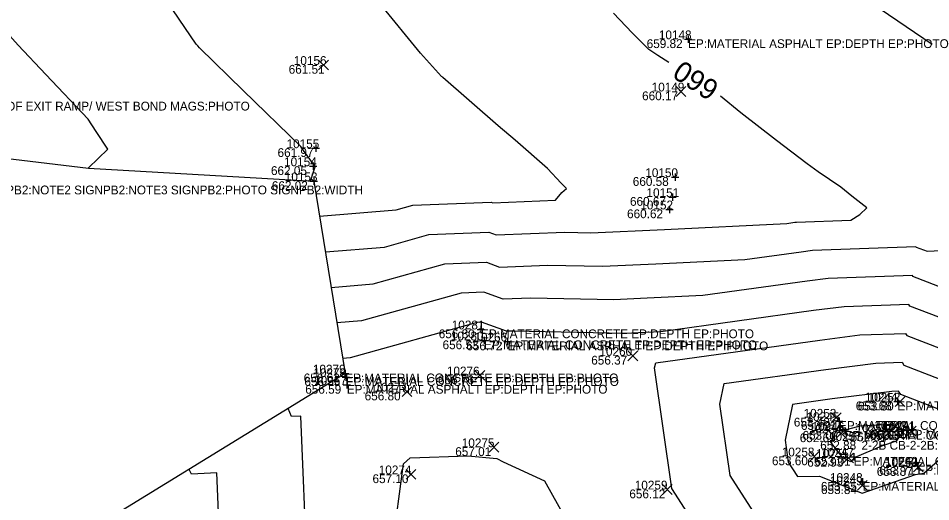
# Model space of a CAD drawing. Extents: x 2129350 to 2137777, y 657588 to 659885.
# Drawn here: x 2132814.9 to 2132939.4, y 658773.5 to 658839.4 of the extents above; entities that cross this region are included whole.
import ezdxf

# ---------------------------------------------------------------- set-up
doc = ezdxf.new("R2010")
doc.units = 0
for name, color, linetype in [('DT_X_Contour_Major', 7, 'Continuous'), ('DT_X_Contour_Minor', 7, 'Continuous'), ('DT_X_TIN_Hull', 7, 'Continuous'), ('SV_X_Random_Point', 7, 'Continuous'), ('SV_X_Shot_Marker', 7, 'Continuous'), ('SV_X_Text_Comment', 7, 'Continuous'), ('SV_X_Text_Elevation', 7, 'Continuous'), ('SV_X_Text_Name', 7, 'Continuous')]:
    doc.layers.add(name, color=color, linetype=linetype)

msp = doc.modelspace()

# ---------------------------------------------------------------- linework, layer by layer
at = {"layer": 'DT_X_Contour_Major'}
for points in [[(2132903.65, 658833.39), (2132902.16, 658834.36), (2132900.93, 658835.18), (2132898.64, 658837.45), (2132896.13, 658840.15)], [(2132856.79, 658807.57), (2132864.86, 658808.23), (2132870.91, 658809.92), (2132879.09, 658810.24), (2132880.09, 658809.88), (2132889.49, 658810.26), (2132893.03, 658810.18), (2132903.06, 658810.63), (2132919.77, 658811.45), (2132920.87, 658811.6), (2132921.09, 658811.63), (2132928.51, 658811.9), (2132929.75, 658812.67), (2132930.68, 658813.56), (2132928.65, 658815.17), (2132927.12, 658816.38), (2132924.02, 658818.47), (2132922.52, 658819.56), (2132918.37, 658822.76), (2132913.49, 658826.54), (2132910.69, 658828.81)], [(2132911.21, 658789.6), (2132925.11, 658791.51), (2132931.92, 658792.38), (2132935.49, 658792.51), (2132935.73, 658792.13), (2132944.77, 658788.63), (2132947.74, 658788.78), (2132952.31, 658788.4), (2132954.84, 658788.51), (2132974.29, 658786.59), (2132953.12, 658778.78), (2132952.52, 658778.59), (2132948.53, 658777.12), (2132942.99, 658772.27), (2132942.05, 658772.13)], [(2132933.79, 658770.71), (2132929.94, 658769.37), (2132925.89, 658770.98), (2132916.05, 658770.82), (2132912.01, 658777.07), (2132910.63, 658786.8), (2132911.21, 658789.6)], [(2132802.15, 658739.63), (2132806.1, 658740.46), (2132809.13, 658740.27), (2132813.05, 658741.7), (2132826.07, 658742.27), (2132835.87, 658746.02), (2132841.43, 658759.86), (2132841.27, 658760.25), (2132845.41, 658762.35), (2132842.57, 658763.29), (2132841.97, 658777.41), (2132838.5, 658777.23), (2132838.19, 658777.9)]]:
    msp.add_lwpolyline(points, dxfattribs=at)
at = {"layer": 'DT_X_Contour_Minor'}
for points in [[(2132854.74, 658817.23), (2132855.16, 658818.48), (2132855.4, 658819.18), (2132855.42, 658819.22), (2132855.37, 658819.27), (2132855.16, 658819.55), (2132853.81, 658821.4), (2132853.43, 658821.95), (2132845.58, 658829.59), (2132839.63, 658835.4), (2132839.39, 658835.66), (2132839.15, 658835.9), (2132834.43, 658842.91), (2132832.02, 658846.51), (2132831.97, 658846.56), (2132831.84, 658846.71), (2132824.85, 658854.65), (2132819.29, 658856.36), (2132817.24, 658857.17), (2132809.31, 658861.32)], [(2132939.6, 658835.85), (2132932.52, 658840.69), (2132931.97, 658840.82), (2132930.35, 658841.21), (2132920.71, 658843.53), (2132919.34, 658844), (2132919.2, 658844.02), (2132916.35, 658844.9), (2132915.02, 658845.36), (2132914.74, 658845.46), (2132914.43, 658845.56), (2132914.09, 658845.68), (2132912.42, 658846.26)], [(2132856, 658812.42), (2132866.43, 658813.28), (2132868.71, 658813.92), (2132879.42, 658814.34), (2132879.62, 658814.27), (2132888.18, 658814.61), (2132889.08, 658815.66), (2132889.71, 658816.19), (2132888.96, 658816.93), (2132887.12, 658818.96), (2132882.71, 658822.82), (2132880.39, 658824.76), (2132872.83, 658831.35), (2132872.71, 658831.45), (2132872.65, 658831.51), (2132869.79, 658834.66), (2132864.28, 658841.39)], [(2132824.43, 658819.01), (2132824.44, 658819.02), (2132827.12, 658821.56), (2132825.52, 658823.97), (2132824.43, 658825.66), (2132818.62, 658831.78), (2132814.88, 658835.77), (2132812.07, 658838.8)], [(2132857.58, 658802.72), (2132863.29, 658803.19), (2132873.11, 658805.92), (2132878.76, 658806.15), (2132880.56, 658805.5), (2132887.12, 658805.76), (2132894.59, 658805.6), (2132901.88, 658805.93), (2132914.03, 658806.53), (2132921.72, 658807.59), (2132923.26, 658807.78), (2132937.36, 658808.28), (2132937.4, 658808.22), (2132938.91, 658807.64), (2132954.01, 658808.39)], [(2133006.97, 658772.1), (2133028.4, 658779.33), (2133012.67, 658804.56), (2133002.49, 658803.41), (2132991.72, 658802.87), (2132984.22, 658803.78), (2132972.56, 658803.26), (2132966.16, 658803.89), (2132953.95, 658803.37), (2132952.44, 658803.49), (2132940.38, 658802.89), (2132936.98, 658804.2), (2132936.9, 658804.34), (2132925.42, 658803.93), (2132922.56, 658803.57), (2132908.3, 658801.6), (2132900.71, 658801.23), (2132896.15, 658801.02), (2132884.76, 658801.26), (2132881.03, 658801.12), (2132878.43, 658802.05), (2132875.31, 658801.93), (2132861.72, 658798.14), (2132858.37, 658797.87)], [(2132941.84, 658798.14), (2132936.57, 658800.18), (2132936.43, 658800.4), (2132927.59, 658800.08), (2132923.41, 658799.55), (2132902.57, 658796.67), (2132899.53, 658796.52), (2132897.71, 658796.44), (2132882.4, 658796.77), (2132881.5, 658796.73), (2132878.1, 658797.96), (2132877.51, 658797.93), (2132860.16, 658793.09), (2132859.16, 658793.01)], [(2132901.87, 658792.44), (2132924.26, 658795.53), (2132929.75, 658796.23), (2132935.96, 658796.45), (2132936.15, 658796.15), (2132943.31, 658793.38), (2132949.31, 658793.69), (2132952.86, 658793.39), (2132958.61, 658793.64), (2132975.44, 658791.97), (2132979.1, 658792.14), (2133001.42, 658789.43), (2133001.66, 658789.45), (2133001.88, 658789.47), (2133002.23, 658788.91), (2133001.76, 658788.75), (2133001.73, 658788.76), (2133001.14, 658788.56), (2132978.33, 658779.82), (2132969.59, 658776.96), (2132954.69, 658771.46)], [(2132910.88, 658764.7), (2132904.05, 658775.29), (2132901.72, 658791.74), (2132901.87, 658792.44)], [(2132945.94, 658783.96), (2132945.38, 658784.21), (2132935.31, 658788.11), (2132935.02, 658788.57), (2132934.08, 658788.54), (2132925.95, 658787.5), (2132920.56, 658786.75), (2132919.54, 658781.86), (2132919.97, 658778.86), (2132921.21, 658776.94), (2132924.24, 658776.99), (2132930.05, 658774.67), (2132937.31, 658777.2), (2132938.45, 658777.36), (2132945.3, 658783.36), (2132945.71, 658783.66), (2132945.94, 658783.96)], [(2132854.3, 658764.31), (2132853.42, 658785.16), (2132852.18, 658785.09), (2132851.69, 658786.18)], [(2132926.99, 658783.93), (2132927.6, 658783.24), (2132929.77, 658783.82), (2132933.98, 658784.04), (2132935.73, 658783.23), (2132934.67, 658781.76), (2132932.68, 658781.06), (2132928.96, 658779.45), (2132928.49, 658778.94), (2132928.42, 658778.99), (2132927.39, 658779.49), (2132925.76, 658781.59), (2132926.84, 658783.86), (2132926.99, 658783.93)], [(2132865.94, 658767.39), (2132867.44, 658778.65), (2132868.36, 658779.48), (2132876.25, 658779.76), (2132880.17, 658779.39), (2132881.05, 658778.92), (2132886.7, 658776.34), (2132892.1, 658766.64)]]:
    msp.add_lwpolyline(points, dxfattribs=at)
at = {"layer": 'DT_X_TIN_Hull'}
msp.add_lwpolyline([(2132743.37, 658836.36), (2132753.67, 658833.85), (2132760.52, 658832.04), (2132801.65, 658821.73), (2132824.47, 658819), (2132855.23, 658817.2), (2132859.5, 658790.97), (2132816.21, 658764.41)], dxfattribs=at)
at = {"layer": 'SV_X_Random_Point'}
for p, q in [((2132855.87, 658832.4), (2132857.2, 658833.74)), ((2132855.87, 658833.74), (2132857.2, 658832.4)), ((2132904.65, 658828.78), (2132905.98, 658830.11)), ((2132904.65, 658830.11), (2132905.98, 658828.78)), ((2132898.08, 658792.72), (2132899.41, 658794.06)), ((2132898.08, 658794.06), (2132899.41, 658792.72)), ((2132877.2, 658790.05), (2132878.53, 658791.38)), ((2132877.2, 658791.38), (2132878.53, 658790.05)), ((2132867.25, 658787.84), (2132868.58, 658789.17)), ((2132867.25, 658789.17), (2132868.58, 658787.84)), ((2132934.54, 658786.46), (2132935.87, 658787.8)), ((2132934.54, 658787.8), (2132935.87, 658786.46)), ((2132925.83, 658784.28), (2132927.16, 658785.61)), ((2132925.83, 658785.61), (2132927.16, 658784.28)), ((2132926.51, 658782.15), (2132927.85, 658783.48)), ((2132926.51, 658783.48), (2132927.85, 658782.15)), ((2132933, 658782.25), (2132934.33, 658783.59)), ((2132933, 658783.59), (2132934.33, 658782.25)), ((2132936.07, 658782.44), (2132937.4, 658783.78)), ((2132936.07, 658783.78), (2132937.4, 658782.44)), ((2132879.14, 658780.25), (2132880.47, 658781.59)), ((2132879.14, 658781.59), (2132880.47, 658780.25)), ((2132922.85, 658778.99), (2132924.18, 658780.33)), ((2132922.85, 658780.33), (2132924.18, 658778.99)), ((2132927.52, 658778.79), (2132928.85, 658780.12)), ((2132927.52, 658780.12), (2132928.85, 658778.79)), ((2132867.8, 658776.56), (2132869.13, 658777.89)), ((2132867.8, 658777.89), (2132869.13, 658776.56)), ((2132937.03, 658777.54), (2132938.36, 658778.88)), ((2132937.03, 658778.88), (2132938.36, 658777.54)), ((2132902.78, 658774.48), (2132904.11, 658775.82)), ((2132902.78, 658775.82), (2132904.11, 658774.48)), ((2132929.41, 658775.06), (2132930.75, 658776.39)), ((2132929.41, 658776.39), (2132930.75, 658775.06))]:
    msp.add_line(p, q, dxfattribs=at)
at = {"layer": 'SV_X_Shot_Marker'}
for p, q in [((2132905.79, 658836.57), (2132906.79, 658836.57)), ((2132906.29, 658837.07), (2132906.29, 658836.07)), ((2132906.29, 658836.57), (2132906.29, 658836.57)), ((2132854.97, 658821.71), (2132855.97, 658821.71)), ((2132855.47, 658822.21), (2132855.47, 658821.21)), ((2132855.47, 658821.71), (2132855.47, 658821.71)), ((2132854.62, 658819.25), (2132855.62, 658819.25)), ((2132855.12, 658819.75), (2132855.12, 658818.75)), ((2132855.12, 658819.25), (2132855.12, 658819.25)), ((2132855.23, 658817.7), (2132855.23, 658816.7)), ((2132904.03, 658817.77), (2132905.03, 658817.77)), ((2132904.53, 658818.27), (2132904.53, 658817.27)), ((2132904.53, 658817.77), (2132904.53, 658817.77)), ((2132854.73, 658817.2), (2132855.73, 658817.2)), ((2132855.23, 658817.2), (2132855.23, 658817.2)), ((2132904.15, 658815.54), (2132904.15, 658814.54)), ((2132903.65, 658815.04), (2132904.65, 658815.04)), ((2132904.15, 658815.04), (2132904.15, 658815.04)), ((2132903.24, 658813.36), (2132904.24, 658813.36)), ((2132903.74, 658813.86), (2132903.74, 658812.86)), ((2132903.74, 658813.36), (2132903.74, 658813.36)), ((2132877.52, 658796.99), (2132878.52, 658796.99)), ((2132878.02, 658797.49), (2132878.02, 658796.49)), ((2132878.02, 658796.99), (2132878.02, 658796.99)), ((2132877.94, 658795.49), (2132878.94, 658795.49)), ((2132878.44, 658795.99), (2132878.44, 658794.99)), ((2132878.44, 658795.49), (2132878.44, 658795.49)), ((2132881.15, 658795.34), (2132882.15, 658795.34)), ((2132881.65, 658795.84), (2132881.65, 658794.84)), ((2132881.65, 658795.34), (2132881.65, 658795.34)), ((2132859, 658790.97), (2132860, 658790.97)), ((2132859.08, 658790.48), (2132860.08, 658790.48)), ((2132859.5, 658791.47), (2132859.5, 658790.47)), ((2132859.5, 658790.97), (2132859.5, 658790.97)), ((2132859.58, 658790.98), (2132859.58, 658789.98)), ((2132859.58, 658790.48), (2132859.58, 658790.48)), ((2132859.21, 658789.42), (2132860.21, 658789.42)), ((2132859.71, 658789.92), (2132859.71, 658788.92)), ((2132859.71, 658789.42), (2132859.71, 658789.42)), ((2132934.35, 658787.16), (2132935.35, 658787.16)), ((2132934.85, 658787.66), (2132934.85, 658786.66)), ((2132934.85, 658787.16), (2132934.85, 658787.16)), ((2132926.39, 658784.48), (2132927.39, 658784.48)), ((2132926.89, 658784.98), (2132926.89, 658783.98)), ((2132926.89, 658784.48), (2132926.89, 658784.48)), ((2132927.16, 658783.14), (2132928.16, 658783.14)), ((2132927.66, 658783.64), (2132927.66, 658782.64)), ((2132927.66, 658783.14), (2132927.66, 658783.14)), ((2132935.64, 658783.29), (2132936.64, 658783.29)), ((2132936.14, 658783.79), (2132936.14, 658782.79)), ((2132936.14, 658783.29), (2132936.14, 658783.29)), ((2132936.4, 658783.27), (2132937.4, 658783.27)), ((2132936.9, 658783.77), (2132936.9, 658782.77)), ((2132936.9, 658783.27), (2132936.9, 658783.27)), ((2132928.4, 658779.6), (2132929.4, 658779.6)), ((2132928.9, 658780.1), (2132928.9, 658779.1)), ((2132928.9, 658779.6), (2132928.9, 658779.6)), ((2132937.1, 658778.39), (2132938.1, 658778.39)), ((2132937.6, 658778.89), (2132937.6, 658777.89)), ((2132937.6, 658778.39), (2132937.6, 658778.39)), ((2132930.1, 658776.68), (2132930.1, 658775.68)), ((2132929.6, 658776.18), (2132930.6, 658776.18)), ((2132930.1, 658776.18), (2132930.1, 658776.18))]:
    msp.add_line(p, q, dxfattribs=at)

# ---------------------------------------------------------------- texts
at = {"layer": 'DT_X_Contour_Major'}
msp.add_text('660', height=2.8, rotation=146.9446, dxfattribs=at).set_placement((2132910.73, 658830.42))
at = {"layer": 'SV_X_Text_Comment'}
for s, p in [('EP:MATERIAL ASPHALT EP:DEPTH EP:PHOTO', (2132906.29, 658835.37)), ('MAGS:NOTE MAGS SET ON SIDE OF EXIT RAMP/ WEST BOND MAGS:PHOTO', (2132787.36, 658826.85)), ('SIGNPB2:NOTE1 ONLY SIGNPB2:NOTE2 SIGNPB2:NOTE3 SIGNPB2:PHOTO SIGNPB2:WIDTH', (2132791.29, 658815.41)), ('EP:MATERIAL CONCRETE EP:DEPTH EP:PHOTO', (2132878.02, 658795.79)), ('EP:MATERIAL CONCRETE EP:DEPTH EP:PHOTO', (2132878.44, 658794.29)), ('EP:MATERIAL ASPHALT EP:DEPTH EP:PHOTO', (2132881.65, 658794.14)), ('EP:MATERIAL CONCRETE EP:DEPTH EP:PHOTO', (2132859.5, 658789.77)), ('EP:MATERIAL CONCRETE EP:DEPTH EP:PHOTO', (2132859.58, 658789.28)), ('EP:MATERIAL ASPHALT EP:DEPTH EP:PHOTO', (2132859.71, 658788.22)), ('EP:MATERIAL CONCRETE EP:DEPTH EP:PHOTO', (2132934.85, 658785.96)), ('EP:MATERIAL CONCRETE EP:DEPTH EP:PHOTO', (2132926.89, 658783.28)), ('EP:MATERIAL CONCRETE EP:DEPTH EP:PHOTO', (2132927.66, 658781.94)), ('EP:MATERIAL CONCRETE EP:DEPTH EP:PHOTO', (2132936.14, 658782.09)), ('2-2B CB-2-2B:P1 CB-2-2B:P2 CB-2-2B:P3 CB-2-2B:P4 CB-2-2B:P5 CB-2-2B:N5 CB-2-2B:P', (2132929.95, 658780.58)), ('EP:MATERIAL CONCRETE EP:DEPTH EP:PHOTO', (2132928.9, 658778.4)), ('EP:MATERIAL CONCRETE EP:DEPTH EP:PHOTO', (2132937.6, 658777.19)), ('EP:MATERIAL CONCRETE EP:DEPTH EP:PHOTO', (2132930.1, 658774.98))]:
    msp.add_text(s, height=1.2, dxfattribs=at).set_placement(p)
at = {"layer": 'SV_X_Text_Elevation'}
for s, p in [('659.82', (2132900.64, 658835.37)), ('661.51', (2132851.78, 658831.87)), ('660.17', (2132900.01, 658828.25)), ('661.97', (2132850.26, 658820.51)), ('662.05', (2132849.36, 658818.05)), ('660.58', (2132898.74, 658816.57)), ('662.02', (2132849.48, 658816)), ('660.67', (2132898.36, 658813.85)), ('660.62', (2132897.96, 658812.16)), ('656.80', (2132872.26, 658795.79)), ('656.53', (2132872.78, 658794.29)), ('656.72', (2132876.02, 658794.14)), ('656.37', (2132893.07, 658792.19)), ('656.62', (2132853.83, 658789.77)), ('656.55', (2132853.92, 658789.28)), ('656.76', (2132872.15, 658789.51)), ('656.59', (2132854.04, 658788.22)), ('656.80', (2132862.15, 658787.31)), ('653.68', (2132929.17, 658785.96)), ('653.80', (2132929.44, 658785.93)), ('653.40', (2132920.72, 658783.74)), ('653.21', (2132921.69, 658783.28)), ('652.69', (2132921.53, 658781.61)), ('653.02', (2132921.9, 658781.94)), ('652.81', (2132928.48, 658781.72)), ('653.09', (2132930.36, 658782.09)), ('653.34', (2132931.07, 658781.91)), ('653.35', (2132931.22, 658782.07)), ('652.88', (2132924.32, 658780.58)), ('657.01', (2132874.51, 658779.72)), ('653.60', (2132917.73, 658778.46)), ('652.93', (2132922.55, 658778.26)), ('653.01', (2132923.56, 658778.4)), ('653.87', (2132932.04, 658777.01)), ('653.71', (2132932.39, 658777.19)), ('657.10', (2132863.22, 658776.02)), ('653.65', (2132924.42, 658774.98)), ('653.84', (2132924.43, 658774.53)), ('656.12', (2132898.27, 658773.95))]:
    msp.add_text(s, height=1.2, dxfattribs=at).set_placement(p)
at = {"layer": 'SV_X_Text_Name'}
for s, p in [('10148', (2132902.3, 658836.57)), ('10156', (2132852.48, 658833.07)), ('10149', (2132901.32, 658829.45)), ('10155', (2132851.49, 658821.71)), ('10154', (2132851.15, 658819.25)), ('10150', (2132900.45, 658817.77)), ('10153', (2132851.25, 658817.2)), ('10151', (2132900.61, 658815.04)), ('10152', (2132899.77, 658813.36)), ('10281', (2132874.03, 658796.99)), ('10280', (2132873.91, 658795.49)), ('10266', (2132877.13, 658795.34)), ('10260', (2132894.19, 658793.39)), ('10279', (2132855.08, 658790.97)), ('10278', (2132855.15, 658790.48)), ('10276', (2132873.37, 658790.71)), ('10267', (2132855.26, 658789.42)), ('10277', (2132863.5, 658788.51)), ('10244', (2132930.42, 658787.16)), ('10252', (2132930.79, 658787.13)), ('10253', (2132922.06, 658784.94)), ('10245', (2132922.45, 658784.48)), ('10254', (2132922.76, 658782.81)), ('10246', (2132923.15, 658783.14)), ('10256', (2132929.16, 658782.92)), ('10243', (2132931.7, 658783.29)), ('10251', (2132932.74, 658783.11)), ('10241', (2132932.89, 658783.27)), ('10257', (2132925.52, 658781.78)), ('10275', (2132875.4, 658780.92)), ('10258', (2132919.07, 658779.66)), ('10255', (2132923.76, 658779.46)), ('10247', (2132924.46, 658779.6)), ('10250', (2132933.16, 658778.21)), ('10242', (2132933.17, 658778.39)), ('10274', (2132864.07, 658777.22)), ('10249', (2132925.63, 658775.73)), ('10248', (2132925.65, 658776.18)), ('10259', (2132899.01, 658775.15))]:
    msp.add_text(s, height=1.2, dxfattribs=at).set_placement(p)

doc.saveas('drawing.dxf')
